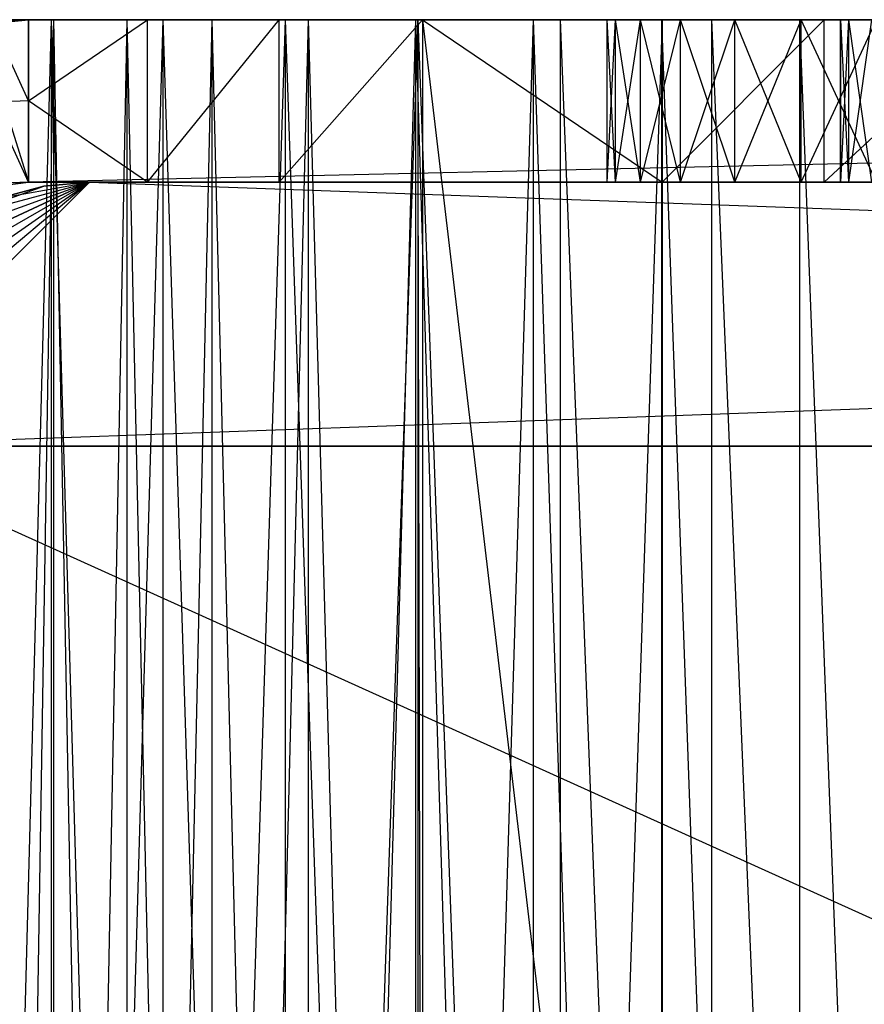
# Model space of a CAD drawing. Extents: x -125 to 125, y -143 to 0.
# Tile 289 of 406: x -17.74 to -13.58, y -4.85 to 0. Entities that reach past the tile are written whole.
import ezdxf

# ---------------------------------------------------------------- set-up
doc = ezdxf.new("R2010")
doc.units = 0
doc.header["$LTSCALE"] = 25.4
doc.layers.get('0').update_dxf_attribs({"linetype": 'CONTINUOUS'})

# ---------------------------------------------------------------- blocks, each defined once
blk = doc.blocks.new('NL2500027000_STL_3')
at = {"color": 0}
for p, q in [((-18.9163, 0, -6.494), (-17.578, 0, -5.7675)), ((-18.9163, 0, -6.494), (-17.578, 0, -5.7675)), ((-18.5299, 0, -7.5262), (-17.2165, 0, -6.7706)), ((-18.5299, 0, -7.5262), (-17.2165, 0, -6.7706)), ((-18.5299, 0, -7.5262), (-17.578, 0, -5.7675)), ((-18.5299, 0, -7.5262), (-17.578, 0, -5.7675)), ((-18.0871, 0, -8.5355), (-17.5895, 0, -9.5189)), ((-17.5895, 0, -9.5189), (-18.0871, -19, -8.5355)), ((-17.5895, 0, -9.5189), (-18.0871, -19, -8.5355)), ((-18.0871, 0, -8.5355), (-17.5895, 0, -9.5189)), ((-18.0871, 0, -8.5355), (-16.7979, 0, -7.7513)), ((-18.0871, 0, -8.5355), (-16.7979, 0, -7.7513)), ((-18.0871, 0, -8.5355), (-17.2165, 0, -6.7706)), ((-18.0871, 0, -8.5355), (-17.2165, 0, -6.7706)), ((-17.578, 0, -5.7675), (-17.8811, -19, -4.7452)), ((-17.578, 0, -5.7675), (-17.8811, -19, -4.7452)), ((-17.578, 0, -5.7675), (-17.8811, 0, -4.7452)), ((-17.578, 0, -5.7675), (-17.8811, 0, -4.7452)), ((-17.5895, 0, -9.5189), (-17.5895, -19, -9.5189)), ((-17.5895, 0, -9.5189), (-17.5895, -19, -9.5189)), ((-17.5895, 0, -9.5189), (-17.0384, 0, -10.4735)), ((-17.0384, 0, -10.4735), (-17.5895, -19, -9.5189)), ((-17.0384, 0, -10.4735), (-17.5895, -19, -9.5189)), ((-17.5895, 0, -9.5189), (-17.0384, 0, -10.4735)), ((-17.5895, 0, -9.5189), (-16.3234, 0, -8.7061)), ((-17.5895, 0, -9.5189), (-16.3234, 0, -8.7061)), ((-17.5895, 0, -9.5189), (-16.7979, 0, -7.7513)), ((-17.5895, 0, -9.5189), (-16.7979, 0, -7.7513)), ((-17.2165, 0, -6.7706), (-17.578, -19, -5.7675)), ((-17.2165, 0, -6.7706), (-17.578, -19, -5.7675)), ((-17.2165, 0, -6.7706), (-17.578, 0, -5.7675)), ((-17.578, 0, -5.7675), (-17.578, -19, -5.7675)), ((-17.578, 0, -5.7675), (-17.578, -19, -5.7675)), ((-17.2165, 0, -6.7706), (-17.578, 0, -5.7675)), ((-16.7979, 0, -7.7513), (-17.2165, -19, -6.7706)), ((-16.7979, 0, -7.7513), (-17.2165, -19, -6.7706)), ((-16.7979, 0, -7.7513), (-17.2165, 0, -6.7706)), ((-17.2165, 0, -6.7706), (-17.2165, -19, -6.7706)), ((-17.2165, 0, -6.7706), (-17.2165, -19, -6.7706)), ((-16.7979, 0, -7.7513), (-17.2165, 0, -6.7706)), ((-17.0384, 0, -10.4735), (-17.0384, -19, -10.4735)), ((-17.0384, 0, -10.4735), (-17.0384, -19, -10.4735)), ((-17.0384, 0, -10.4735), (-16.4356, 0, -11.3962)), ((-16.4356, 0, -11.3962), (-17.0384, -19, -10.4735)), ((-16.4356, 0, -11.3962), (-17.0384, -19, -10.4735)), ((-17.0384, 0, -10.4735), (-16.4356, 0, -11.3962)), ((-17.0384, 0, -10.4735), (-15.7947, 0, -9.6321)), ((-17.0384, 0, -10.4735), (-15.7947, 0, -9.6321)), ((-17.0384, 0, -10.4735), (-16.3234, 0, -8.7061)), ((-17.0384, 0, -10.4735), (-16.3234, 0, -8.7061)), ((-16.3234, 0, -8.7061), (-16.7979, -19, -7.7513)), ((-16.3234, 0, -8.7061), (-16.7979, -19, -7.7513)), ((-16.3234, 0, -8.7061), (-16.7979, 0, -7.7513)), ((-16.7979, 0, -7.7513), (-16.7979, -19, -7.7513)), ((-16.7979, 0, -7.7513), (-16.7979, -19, -7.7513)), ((-16.3234, 0, -8.7061), (-16.7979, 0, -7.7513)), ((-16.4661, 0, -11.3519), (-15.7602, 0, -12.3132)), ((-16.4661, -0.8, -11.3519), (-15.7602, 0, -12.3132)), ((-16.4661, 0, -11.3519), (-15.7602, 0, -12.3132)), ((-16.4661, -0.8, -11.3519), (-15.7602, 0, -12.3132)), ((-16.4356, 0, -11.3962), (-16.4356, -19, -11.3962)), ((-16.4356, 0, -11.3962), (-16.4356, -19, -11.3962)), ((-16.4356, 0, -11.3962), (-15.7828, 0, -12.2843)), ((-15.7828, 0, -12.2843), (-16.4356, -19, -11.3962)), ((-15.7828, 0, -12.2843), (-16.4356, -19, -11.3962)), ((-16.4356, 0, -11.3962), (-15.7828, 0, -12.2843)), ((-16.4356, 0, -11.3962), (-15.2135, 0, -10.5261)), ((-16.4356, 0, -11.3962), (-15.2135, 0, -10.5261)), ((-16.4356, 0, -11.3962), (-15.7947, 0, -9.6321)), ((-16.4356, 0, -11.3962), (-15.7947, 0, -9.6321)), ((-15.7947, 0, -9.6321), (-16.3234, -19, -8.7061)), ((-15.7947, 0, -9.6321), (-16.3234, -19, -8.7061)), ((-15.7947, 0, -9.6321), (-16.3234, 0, -8.7061)), ((-16.3234, 0, -8.7061), (-16.3234, -19, -8.7061)), ((-16.3234, 0, -8.7061), (-16.3234, -19, -8.7061)), ((-15.7947, 0, -9.6321), (-16.3234, 0, -8.7061)), ((-15.2135, 0, -10.5261), (-15.7947, -19, -9.6321)), ((-15.2135, 0, -10.5261), (-15.7947, -19, -9.6321)), ((-15.2135, 0, -10.5261), (-15.7947, 0, -9.6321)), ((-15.7947, 0, -9.6321), (-15.7947, -19, -9.6321)), ((-15.7947, 0, -9.6321), (-15.7947, -19, -9.6321)), ((-15.2135, 0, -10.5261), (-15.7947, 0, -9.6321)), ((-15.7828, 0, -12.2843), (-15.7602, 0, -12.3132)), ((-15.7602, -10, -12.3132), (-15.7828, 0, -12.2843)), ((-15.7828, 0, -12.2843), (-15.7828, -19, -12.2843)), ((-15.7828, 0, -12.2843), (-15.7828, -19, -12.2843)), ((-15.7602, -10, -12.3132), (-15.7828, 0, -12.2843)), ((-15.7828, 0, -12.2843), (-15.7602, 0, -12.3132)), ((-15.7828, 0, -12.2843), (-14.5782, 0, -11.3897)), ((-15.7828, 0, -12.2843), (-14.5782, 0, -11.3897)), ((-15.7828, 0, -12.2843), (-15.2135, 0, -10.5261)), ((-15.7828, 0, -12.2843), (-15.2135, 0, -10.5261)), ((-15.7602, 0, -12.3132), (-15.7602, -10, -12.3132)), ((-14.5782, 0, -11.3897), (-15.7602, 0, -12.3132)), ((-15.7602, 0, -12.3132), (-15.7602, -10, -12.3132)), ((-15.7602, 0, -12.3132), (-14.5782, -10, -11.3897)), ((-15.7602, 0, -12.3132), (-14.5782, -10, -11.3897)), ((-14.5782, 0, -11.3897), (-15.7602, 0, -12.3132)), ((-15.7602, 0, -12.3132), (13.3629, 0, -52.0889)), ((13.1142, 0, -51.7858), (-15.7602, 0, -12.3132)), ((-15.7602, 0, -12.3132), (12.0902, 0, -51.2384)), ((12.8111, 0, -51.5371), (-15.7602, 0, -12.3132)), ((13.1142, 0, -51.7858), (-15.7602, 0, -12.3132)), ((12.8111, 0, -51.5371), (-15.7602, 0, -12.3132)), ((12.4654, 0, -51.3522), (-15.7602, 0, -12.3132)), ((12.4654, 0, -51.3522), (-15.7602, 0, -12.3132)), ((-15.7602, 0, -12.3132), (12.0902, 0, -51.2384)), ((-14.5782, 0, -11.3897), (-15.7602, 0, -12.3132)), ((-13.7801, 0, -12.3433), (-15.7602, 0, -12.3132)), ((-12.9198, 0, -13.2411), (-15.7602, 0, -12.3132)), ((-13.7801, 0, -12.3433), (-15.7602, 0, -12.3132)), ((-12.9198, 0, -13.2411), (-15.7602, 0, -12.3132)), ((-12.0011, 0, -14.0792), (-15.7602, 0, -12.3132)), ((-12.0011, 0, -14.0792), (-15.7602, 0, -12.3132)), ((-15.7602, 0, -12.3132), (13.3629, 0, -52.0889)), ((-14.5782, 0, -11.3897), (-15.7602, 0, -12.3132)), ((-15.7602, 0, -12.3132), (-14.5782, -0.8, -11.3897)), ((-15.7602, 0, -12.3132), (-14.5782, -0.8, -11.3897)), ((-15.7602, 0, -12.3132), (-15.7602, -0.8, -12.3132)), ((-15.7602, 0, -12.3132), (-15.7602, -0.8, -12.3132)), ((-14.5782, 0, -11.3897), (-15.2135, -19, -10.5261)), ((-14.5782, 0, -11.3897), (-15.2135, -19, -10.5261)), ((-14.5782, 0, -11.3897), (-15.2135, 0, -10.5261)), ((-15.2135, 0, -10.5261), (-15.2135, -19, -10.5261)), ((-15.2135, 0, -10.5261), (-15.2135, -19, -10.5261)), ((-14.5782, 0, -11.3897), (-15.2135, 0, -10.5261)), ((-14.5782, 0, -11.3897), (-14.5818, -19, -11.3851)), ((-14.5782, 0, -11.3897), (-14.5818, -19, -11.3851)), ((-14.5782, -10, -11.3897), (-14.5782, 0, -11.3897)), ((-14.5782, -10, -11.3897), (-14.5782, 0, -11.3897)), ((-14.5782, 0, -11.3897), (-13.7801, 0, -12.3433)), ((-14.5782, -0.8, -11.3897), (-14.5782, 0, -11.3897)), ((-14.5782, -0.8, -11.3897), (-14.5782, 0, -11.3897)), ((-14.5782, 0, -11.3897), (-13.7801, 0, -12.3433)), ((-19.2454, 0, 5.4421), (-17.578, 0, 5.7675)), ((-19.2454, 0, 5.4421), (-17.578, 0, 5.7675)), ((-18.9163, 0, 6.494), (-17.578, 0, 5.7675)), ((-18.9163, 0, 6.494), (-17.578, 0, 5.7675)), ((-18.9163, 0, 6.494), (-17.2165, 0, 6.7706)), ((-18.9163, 0, 6.494), (-17.2165, 0, 6.7706)), ((-18.5299, 0, 7.5262), (-17.2165, 0, 6.7706)), ((-18.5299, 0, 7.5262), (-17.2165, 0, 6.7706)), ((-18.5299, 0, 7.5262), (-16.7979, 0, 7.7513)), ((-18.5299, 0, 7.5262), (-16.7979, 0, 7.7513)), ((-17.5895, 0, 9.5189), (-18.0871, 0, 8.5355)), ((-18.0871, 0, 8.5355), (-16.7979, 0, 7.7513)), ((-18.0871, 0, 8.5355), (-16.7979, 0, 7.7513)), ((-18.0871, 0, 8.5355), (-16.3234, 0, 8.7061)), ((-18.0871, 0, 8.5355), (-16.3234, 0, 8.7061)), ((-17.5895, 0, 9.5189), (-18.0871, 0, 8.5355)), ((-18.0543, -0.0352, -8.9276), (-17.7, 0, -78.2)), ((-18.0543, -0.0352, -8.9276), (-17.7, 0, -78.2)), ((-17.7, 0, -78.2), (-18.0512, -0.0346, -78.2)), ((-17.7, 0, -78.2), (-18.0512, -0.0346, -78.2)), ((-17.7, -0.8, -78.2), (-18.0512, -0.0346, -78.2)), ((-17.7, -0.8, -78.2), (-18.0512, -0.0346, -78.2)), ((-17.8811, 0, 4.7452), (-17.578, 0, 5.7675)), ((-17.8811, 0, 4.7452), (-17.578, 0, 5.7675)), ((-17.8793, -0.009, -9.12), (-17.7, 0, -78.2)), ((-17.8793, -0.009, -9.12), (-17.7, 0, -78.2)), ((-17.8793, -0.009, -9.12), (-17.7, 0, -9.3118)), ((-17.8793, -0.009, -9.12), (-17.7, 0, -9.3118)), ((-17.7, -0.4001, -9.3118), (-17.8793, -0.009, -9.12)), ((-17.7, -0.4001, -9.3118), (-17.8793, -0.009, -9.12)), ((-13.1142, 0, -51.7858), (-17.7, 0, -9.3118)), ((-17.7, 0, -9.3118), (-12.8111, 0, -51.5371)), ((-13.1142, 0, -51.7858), (-17.7, 0, -9.3118)), ((-13.3629, 0, -52.0889), (-17.7, 0, -9.3118)), ((-13.3629, 0, -52.0889), (-17.7, 0, -9.3118)), ((-13.5478, 0, -52.4346), (-17.7, 0, -9.3118)), ((-17.7, 0, -9.3118), (-14.2203, 0, -71.1797)), ((-14.4877, 0, -71.5055), (-17.7, 0, -9.3118)), ((-12.0902, 0, -51.2384), (-17.7, 0, -9.3118)), ((-17.7, 0, -9.3118), (-17.1135, 0, -10.3503)), ((-12.0902, 0, -51.2384), (-17.7, 0, -9.3118)), ((-12.4654, 0, -51.3522), (-17.7, 0, -9.3118)), ((-12.4654, 0, -51.3522), (-17.7, 0, -9.3118)), ((-17.7, 0, -9.3118), (-12.8111, 0, -51.5371)), ((-14.6863, 0, -71.8772), (-17.7, 0, -9.3118)), ((-14.4877, 0, -71.5055), (-17.7, 0, -9.3118)), ((-14.6863, 0, -71.8772), (-17.7, 0, -9.3118)), ((-14.8087, 0, -72.2806), (-17.7, 0, -9.3118)), ((-14.8087, 0, -72.2806), (-17.7, 0, -9.3118)), ((-14.8087, 0, -72.2806), (-17.7, 0, -78.2)), ((-17.7, 0, -78.2), (-17.7, 0, -9.3118)), ((-14.8087, 0, -72.2806), (-17.7, 0, -78.2)), ((-14.85, 0, -72.7), (-17.7, 0, -78.2)), ((-14.85, 0, -72.7), (-17.7, 0, -78.2)), ((-14.8087, 0, -73.1194), (-17.7, 0, -78.2)), ((-17.7, 0, -78.2), (-13.1194, 0, -74.8087)), ((-12.7, 0, -74.85), (-17.7, 0, -78.2)), ((-14.6863, 0, -73.5228), (-17.7, 0, -78.2)), ((-14.8087, 0, -73.1194), (-17.7, 0, -78.2)), ((-14.6863, 0, -73.5228), (-17.7, 0, -78.2)), ((-14.4877, 0, -73.8945), (-17.7, 0, -78.2)), ((-14.4877, 0, -73.8945), (-17.7, 0, -78.2)), ((-14.2203, 0, -74.2203), (-17.7, 0, -78.2)), ((-13.6616, 0, -52.8098), (-17.7, 0, -9.3118)), ((-13.5478, 0, -52.4346), (-17.7, 0, -9.3118)), ((-13.6616, 0, -52.8098), (-17.7, 0, -9.3118)), ((-13.7, 0, -53.2), (-17.7, 0, -9.3118)), ((-13.7, 0, -53.2), (-17.7, 0, -9.3118)), ((-17.7, 0, -9.3118), (-14.2203, 0, -71.1797)), ((-13.8945, 0, -74.4877), (-17.7, 0, -78.2)), ((-14.2203, 0, -74.2203), (-17.7, 0, -78.2)), ((-13.8945, 0, -74.4877), (-17.7, 0, -78.2)), ((-13.5228, 0, -74.6863), (-17.7, 0, -78.2)), ((-13.5228, 0, -74.6863), (-17.7, 0, -78.2)), ((-17.7, 0, -78.2), (-13.1194, 0, -74.8087)), ((-10.2, 0, -74.85), (-17.7, 0, -78.2)), ((-12.7, 0, -74.85), (-17.7, 0, -78.2)), ((-10.2, 0, -74.85), (-17.7, 0, -78.2)), ((-9.7806, 0, -74.8087), (-17.7, 0, -78.2)), ((-9.7806, 0, -74.8087), (-17.7, 0, -78.2)), ((17.7, 0, -78.2), (-17.7, 0, -78.2)), ((-17.7, 0, -78.2), (-17.7, 0, -9.3118)), ((17.7, 0, -78.2), (-17.7, 0, -78.2)), ((17.7, 0, -78.2), (-17.7, -0.8, -78.2)), ((-17.7, -0.8, -78.2), (-17.7, 0, -78.2)), ((17.7, 0, -78.2), (-17.7, -0.8, -78.2)), ((-17.7, -0.8, -78.2), (-17.7, 0, -78.2)), ((-17.7, 0, -9.3118), (-17.7, -0.4001, -9.3118)), ((-17.7, -0.4001, -9.3118), (-17.1135, 0, -10.3503)), ((-17.7, 0, -9.3118), (-17.1135, 0, -10.3503)), ((-17.7, -0.4001, -9.3118), (-17.1135, 0, -10.3503)), ((-17.7, 0, -9.3118), (-17.7, -0.4001, -9.3118)), ((-17.0384, 0, 10.4735), (-17.5895, 0, 9.5189)), ((-17.5895, 0, 9.5189), (-17.0384, -19, 10.4735)), ((-17.5895, 0, 9.5189), (-17.0384, -19, 10.4735)), ((-17.5895, 0, 9.5189), (-17.5895, -19, 9.5189)), ((-17.5895, 0, 9.5189), (-17.5895, -19, 9.5189)), ((-17.5895, 0, 9.5189), (-16.3234, 0, 8.7061)), ((-17.5895, 0, 9.5189), (-16.3234, 0, 8.7061)), ((-17.5895, 0, 9.5189), (-15.7947, 0, 9.6321)), ((-17.5895, 0, 9.5189), (-15.7947, 0, 9.6321)), ((-17.0384, 0, 10.4735), (-17.5895, 0, 9.5189)), ((-17.578, 0, 5.7675), (-17.578, -19, 5.7675)), ((-17.578, 0, 5.7675), (-17.578, -19, 5.7675)), ((-17.578, 0, 5.7675), (-17.2165, -19, 6.7706)), ((-17.578, 0, 5.7675), (-17.2165, -19, 6.7706)), ((-17.578, 0, 5.7675), (-17.2165, 0, 6.7706)), ((-17.578, 0, 5.7675), (-17.2165, 0, 6.7706)), ((-17.2165, 0, 6.7706), (-17.2165, -19, 6.7706)), ((-17.2165, 0, 6.7706), (-17.2165, -19, 6.7706)), ((-17.2165, 0, 6.7706), (-16.7979, -19, 7.7513)), ((-17.2165, 0, 6.7706), (-16.7979, -19, 7.7513)), ((-17.2165, 0, 6.7706), (-16.7979, 0, 7.7513)), ((-17.2165, 0, 6.7706), (-16.7979, 0, 7.7513)), ((-11.7, 0, -51.2), (-17.1135, 0, -10.3503)), ((-17.1135, 0, -10.3503), (-16.4661, 0, -11.3519)), ((-11.7, 0, -51.2), (-17.1135, 0, -10.3503)), ((-12.0902, 0, -51.2384), (-17.1135, 0, -10.3503)), ((-12.0902, 0, -51.2384), (-17.1135, 0, -10.3503)), ((-17.1135, -0.8, -10.3503), (-17.1135, 0, -10.3503)), ((-17.1135, -0.8, -10.3503), (-17.1135, 0, -10.3503)), ((-17.1135, -0.8, -10.3503), (-16.4661, 0, -11.3519)), ((-17.1135, 0, -10.3503), (-16.4661, 0, -11.3519)), ((-17.1135, -0.8, -10.3503), (-16.4661, 0, -11.3519)), ((-16.4356, 0, 11.3962), (-17.0384, 0, 10.4735)), ((-17.0384, 0, 10.4735), (-16.4356, -19, 11.3962)), ((-17.0384, 0, 10.4735), (-16.4356, -19, 11.3962)), ((-17.0384, 0, 10.4735), (-17.0384, -19, 10.4735)), ((-17.0384, 0, 10.4735), (-17.0384, -19, 10.4735)), ((-17.0384, 0, 10.4735), (-15.7947, 0, 9.6321)), ((-17.0384, 0, 10.4735), (-15.7947, 0, 9.6321)), ((-17.0384, 0, 10.4735), (-15.2135, 0, 10.5261)), ((-17.0384, 0, 10.4735), (-15.2135, 0, 10.5261)), ((-16.4356, 0, 11.3962), (-17.0384, 0, 10.4735)), ((-16.7979, 0, 7.7513), (-16.7979, -19, 7.7513)), ((-16.7979, 0, 7.7513), (-16.7979, -19, 7.7513)), ((-16.7979, 0, 7.7513), (-16.3234, -19, 8.7061)), ((-16.7979, 0, 7.7513), (-16.3234, -19, 8.7061)), ((-16.7979, 0, 7.7513), (-16.3234, 0, 8.7061)), ((-16.7979, 0, 7.7513), (-16.3234, 0, 8.7061)), ((12.0902, 0, -51.2384), (-16.4661, 0, -11.3519)), ((11.7, 0, -51.2), (-16.4661, 0, -11.3519)), ((12.0902, 0, -51.2384), (-16.4661, 0, -11.3519)), ((11.7, 0, -51.2), (-16.4661, 0, -11.3519)), ((-11.7, 0, -51.2), (-16.4661, 0, -11.3519)), ((-11.7, 0, -51.2), (-16.4661, 0, -11.3519)), ((-16.4661, -0.8, -11.3519), (-16.4661, 0, -11.3519)), ((-16.4661, -0.8, -11.3519), (-16.4661, 0, -11.3519)), ((-15.7828, 0, 12.2843), (-16.4356, 0, 11.3962)), ((-16.4356, 0, 11.3962), (-15.7828, -19, 12.2843)), ((-16.4356, 0, 11.3962), (-15.7828, -19, 12.2843)), ((-16.4356, 0, 11.3962), (-16.4356, -19, 11.3962)), ((-16.4356, 0, 11.3962), (-16.4356, -19, 11.3962)), ((-16.4356, 0, 11.3962), (-15.2135, 0, 10.5261)), ((-16.4356, 0, 11.3962), (-15.2135, 0, 10.5261)), ((-16.4356, 0, 11.3962), (-14.5818, 0, 11.3851)), ((-16.4356, 0, 11.3962), (-14.5818, 0, 11.3851)), ((-15.7828, 0, 12.2843), (-16.4356, 0, 11.3962)), ((-16.3234, 0, 8.7061), (-16.3234, -19, 8.7061)), ((-16.3234, 0, 8.7061), (-16.3234, -19, 8.7061)), ((-16.3234, 0, 8.7061), (-15.7947, -19, 9.6321)), ((-16.3234, 0, 8.7061), (-15.7947, -19, 9.6321)), ((-16.3234, 0, 8.7061), (-15.7947, 0, 9.6321)), ((-16.3234, 0, 8.7061), (-15.7947, 0, 9.6321)), ((-15.7947, 0, 9.6321), (-15.7947, -19, 9.6321)), ((-15.7947, 0, 9.6321), (-15.7947, -19, 9.6321)), ((-15.7947, 0, 9.6321), (-15.2135, -19, 10.5261)), ((-15.7947, 0, 9.6321), (-15.2135, -19, 10.5261)), ((-15.7947, 0, 9.6321), (-15.2135, 0, 10.5261)), ((-15.7947, 0, 9.6321), (-15.2135, 0, 10.5261)), ((-15.0821, 0, 13.135), (-15.7828, 0, 12.2843)), ((-15.7828, 0, 12.2843), (-15.0821, -19, 13.135)), ((-15.7828, 0, 12.2843), (-15.0821, -19, 13.135)), ((-15.7828, 0, 12.2843), (-15.7828, -19, 12.2843)), ((-15.7828, 0, 12.2843), (-15.7828, -19, 12.2843)), ((-15.7828, 0, 12.2843), (-14.5818, 0, 11.3851)), ((-15.7828, 0, 12.2843), (-14.5818, 0, 11.3851)), ((-15.7828, 0, 12.2843), (-13.9017, 0, 12.2062)), ((-15.7828, 0, 12.2843), (-13.9017, 0, 12.2062)), ((-15.0821, 0, 13.135), (-15.7828, 0, 12.2843)), ((-15.2135, 0, 10.5261), (-15.2135, -19, 10.5261)), ((-15.2135, 0, 10.5261), (-15.2135, -19, 10.5261)), ((-15.2135, 0, 10.5261), (-14.5818, -19, 11.3851)), ((-15.2135, 0, 10.5261), (-14.5818, -19, 11.3851)), ((-15.2135, 0, 10.5261), (-14.5818, 0, 11.3851)), ((-15.2135, 0, 10.5261), (-14.5818, 0, 11.3851)), ((-14.3357, 0, 13.9459), (-15.0821, 0, 13.135)), ((-15.0821, 0, 13.135), (-14.3357, -19, 13.9459)), ((-15.0821, 0, 13.135), (-14.3357, -19, 13.9459)), ((-15.0821, 0, 13.135), (-15.0821, -19, 13.135)), ((-15.0821, 0, 13.135), (-15.0821, -19, 13.135)), ((-15.0821, 0, 13.135), (-13.9017, 0, 12.2062)), ((-15.0821, 0, 13.135), (-13.9017, 0, 12.2062)), ((-15.0821, 0, 13.135), (-13.1754, 0, 12.9869)), ((-15.0821, 0, 13.135), (-13.1754, 0, 12.9869)), ((-14.3357, 0, 13.9459), (-15.0821, 0, 13.135)), ((-14.8087, 0, -72.2806), (-14.85, 0, -72.7)), ((-14.85, 0, -72.7), (-14.8087, 0, -73.1194)), ((-14.8087, -0.8, -72.2806), (-14.85, 0, -72.7)), ((-14.8087, 0, -72.2806), (-14.85, 0, -72.7)), ((-14.8087, -0.8, -72.2806), (-14.85, 0, -72.7)), ((-14.85, -0.8, -72.7), (-14.85, 0, -72.7)), ((-14.85, -0.8, -72.7), (-14.85, 0, -72.7)), ((-14.85, -0.8, -72.7), (-14.8087, 0, -73.1194)), ((-14.85, 0, -72.7), (-14.8087, 0, -73.1194)), ((-14.85, -0.8, -72.7), (-14.8087, 0, -73.1194)), ((-14.6863, 0, -71.8772), (-14.8087, 0, -72.2806)), ((-14.8087, 0, -73.1194), (-14.6863, 0, -73.5228)), ((-14.6863, -0.8, -71.8772), (-14.8087, 0, -72.2806)), ((-14.6863, 0, -71.8772), (-14.8087, 0, -72.2806)), ((-14.6863, -0.8, -71.8772), (-14.8087, 0, -72.2806)), ((-14.8087, -0.8, -72.2806), (-14.8087, 0, -72.2806)), ((-14.8087, -0.8, -72.2806), (-14.8087, 0, -72.2806)), ((-14.8087, -0.8, -73.1194), (-14.8087, 0, -73.1194)), ((-14.8087, -0.8, -73.1194), (-14.8087, 0, -73.1194)), ((-14.8087, -0.8, -73.1194), (-14.6863, 0, -73.5228)), ((-14.8087, 0, -73.1194), (-14.6863, 0, -73.5228)), ((-14.8087, -0.8, -73.1194), (-14.6863, 0, -73.5228)), ((-14.4877, 0, -71.5055), (-14.6863, 0, -71.8772)), ((-14.6863, 0, -73.5228), (-14.4877, 0, -73.8945)), ((-14.4877, -0.8, -71.5055), (-14.6863, 0, -71.8772)), ((-14.4877, 0, -71.5055), (-14.6863, 0, -71.8772)), ((-14.4877, -0.8, -71.5055), (-14.6863, 0, -71.8772)), ((-14.6863, -0.8, -71.8772), (-14.6863, 0, -71.8772)), ((-14.6863, -0.8, -71.8772), (-14.6863, 0, -71.8772)), ((-14.6863, -0.8, -73.5228), (-14.6863, 0, -73.5228)), ((-14.6863, -0.8, -73.5228), (-14.6863, 0, -73.5228)), ((-14.6863, -0.8, -73.5228), (-14.4877, 0, -73.8945)), ((-14.6863, 0, -73.5228), (-14.4877, 0, -73.8945)), ((-14.6863, -0.8, -73.5228), (-14.4877, 0, -73.8945)), ((-14.5818, 0, 11.3851), (-14.5818, -19, 11.3851)), ((-14.5818, 0, 11.3851), (-14.5818, -19, 11.3851)), ((-14.5818, 0, 11.3851), (-13.9017, -19, 12.2062)), ((-14.5818, 0, 11.3851), (-13.9017, -19, 12.2062)), ((-14.5818, 0, 11.3851), (-13.9017, 0, 12.2062)), ((-14.5818, 0, 11.3851), (-13.9017, 0, 12.2062)), ((-14.5782, -0.8, -11.3897), (-13.7801, 0, -12.3433)), ((-14.5782, -0.8, -11.3897), (-13.7801, 0, -12.3433)), ((-14.2203, 0, -71.1797), (-14.4877, 0, -71.5055)), ((-14.4877, 0, -73.8945), (-14.2203, 0, -74.2203)), ((-14.2203, -0.8, -71.1797), (-14.4877, 0, -71.5055)), ((-14.2203, 0, -71.1797), (-14.4877, 0, -71.5055)), ((-14.2203, -0.8, -71.1797), (-14.4877, 0, -71.5055)), ((-14.4877, -0.8, -71.5055), (-14.4877, 0, -71.5055)), ((-14.4877, -0.8, -71.5055), (-14.4877, 0, -71.5055)), ((-14.4877, -0.8, -73.8945), (-14.4877, 0, -73.8945)), ((-14.4877, -0.8, -73.8945), (-14.4877, 0, -73.8945)), ((-14.4877, -0.8, -73.8945), (-14.2203, 0, -74.2203)), ((-14.4877, 0, -73.8945), (-14.2203, 0, -74.2203)), ((-14.4877, -0.8, -73.8945), (-14.2203, 0, -74.2203)), ((-13.5456, 0, 14.7145), (-14.3357, 0, 13.9459)), ((-14.3357, 0, 13.9459), (-13.5456, -19, 14.7145)), ((-14.3357, 0, 13.9459), (-13.5456, -19, 14.7145)), ((-14.3357, 0, 13.9459), (-14.3357, -19, 13.9459)), ((-14.3357, 0, 13.9459), (-14.3357, -19, 13.9459)), ((-14.3357, 0, 13.9459), (-13.1754, 0, 12.9869)), ((-14.3357, 0, 13.9459), (-13.1754, 0, 12.9869)), ((-14.3357, 0, 13.9459), (-12.4053, 0, 13.7244)), ((-14.3357, 0, 13.9459), (-12.4053, 0, 13.7244)), ((-13.5456, 0, 14.7145), (-14.3357, 0, 13.9459)), ((-14.2203, 0, -71.1797), (-13.6616, 0, -66.4402)), ((-13.5478, 0, -66.8154), (-14.2203, 0, -71.1797)), ((-13.7, 0, -53.2), (-14.2203, 0, -71.1797)), ((-13.7, 0, -53.2), (-14.2203, 0, -71.1797)), ((-13.7, 0, -66.05), (-14.2203, 0, -71.1797)), ((-13.7, 0, -66.05), (-14.2203, 0, -71.1797)), ((-14.2203, 0, -71.1797), (-13.6616, 0, -66.4402)), ((-13.3629, 0, -67.1611), (-14.2203, 0, -71.1797)), ((-13.5478, 0, -66.8154), (-14.2203, 0, -71.1797)), ((-13.3629, 0, -67.1611), (-14.2203, 0, -71.1797)), ((-13.1142, 0, -67.4642), (-14.2203, 0, -71.1797)), ((-13.1142, 0, -67.4642), (-14.2203, 0, -71.1797)), ((-12.8111, 0, -67.7129), (-14.2203, 0, -71.1797)), ((-13.8945, 0, -70.9123), (-14.2203, 0, -71.1797)), ((-12.8111, 0, -67.7129), (-14.2203, 0, -71.1797)), ((-14.2203, 0, -74.2203), (-13.8945, 0, -74.4877)), ((-13.8945, -0.8, -70.9123), (-14.2203, 0, -71.1797)), ((-13.8945, 0, -70.9123), (-14.2203, 0, -71.1797)), ((-13.8945, -0.8, -70.9123), (-14.2203, 0, -71.1797)), ((-14.2203, -0.8, -71.1797), (-14.2203, 0, -71.1797)), ((-14.2203, -0.8, -71.1797), (-14.2203, 0, -71.1797)), ((-14.2203, -0.8, -74.2203), (-14.2203, 0, -74.2203)), ((-14.2203, -0.8, -74.2203), (-14.2203, 0, -74.2203)), ((-14.2203, -0.8, -74.2203), (-13.8945, 0, -74.4877)), ((-14.2203, 0, -74.2203), (-13.8945, 0, -74.4877)), ((-14.2203, -0.8, -74.2203), (-13.8945, 0, -74.4877)), ((-13.9017, 0, 12.2062), (-13.9017, -19, 12.2062)), ((-13.9017, 0, 12.2062), (-13.9017, -19, 12.2062)), ((-13.9017, 0, 12.2062), (-13.1754, -19, 12.9869)), ((-13.9017, 0, 12.2062), (-13.1754, -19, 12.9869)), ((-13.9017, 0, 12.2062), (-13.1754, 0, 12.9869)), ((-13.9017, 0, 12.2062), (-13.1754, 0, 12.9869)), ((-13.5228, 0, -70.7137), (-13.8945, 0, -70.9123)), ((-13.8945, 0, -70.9123), (-12.8111, 0, -67.7129)), ((-13.8945, 0, -70.9123), (-12.8111, 0, -67.7129)), ((-13.8945, 0, -74.4877), (-13.5228, 0, -74.6863)), ((-13.5228, -0.8, -70.7137), (-13.8945, 0, -70.9123)), ((-13.5228, 0, -70.7137), (-13.8945, 0, -70.9123)), ((-13.5228, -0.8, -70.7137), (-13.8945, 0, -70.9123)), ((-13.8945, -0.8, -70.9123), (-13.8945, 0, -70.9123)), ((-13.8945, -0.8, -70.9123), (-13.8945, 0, -70.9123)), ((-13.8945, -0.8, -74.4877), (-13.8945, 0, -74.4877)), ((-13.8945, -0.8, -74.4877), (-13.8945, 0, -74.4877)), ((-13.8945, -0.8, -74.4877), (-13.5228, 0, -74.6863)), ((-13.8945, 0, -74.4877), (-13.5228, 0, -74.6863)), ((-13.8945, -0.8, -74.4877), (-13.5228, 0, -74.6863)), ((-13.7801, 0, -12.3433), (-12.9198, 0, -13.2411)), ((-13.7801, -0.8, -12.3433), (-13.7801, 0, -12.3433)), ((-13.7801, -0.8, -12.3433), (-13.7801, 0, -12.3433)), ((-13.7801, -0.8, -12.3433), (-12.9198, 0, -13.2411)), ((-13.7801, 0, -12.3433), (-12.9198, 0, -13.2411)), ((-13.7801, -0.8, -12.3433), (-12.9198, 0, -13.2411)), ((-13.6616, 0, -52.8098), (-13.7, 0, -53.2)), ((-13.7, 0, -53.2), (-13.7, 0, -66.05)), ((-13.7, 0, -66.05), (-13.6616, 0, -66.4402)), ((-13.7, 0, -53.2), (-13.7, 0, -66.05)), ((-13.7, 0, -53.2), (-13.7, -0.8, -66.05)), ((-13.7, -0.8, -66.05), (-13.7, 0, -66.05)), ((-13.7, 0, -53.2), (-13.7, -0.8, -66.05)), ((-13.7, 0, -53.2), (-13.7, -0.8, -53.2)), ((-13.6616, 0, -66.4402), (-13.7, -0.8, -66.05)), ((-13.6616, 0, -66.4402), (-13.7, -0.8, -66.05)), ((-13.7, 0, -66.05), (-13.6616, 0, -66.4402)), ((-13.7, -0.8, -66.05), (-13.7, 0, -66.05)), ((-13.7, 0, -53.2), (-13.7, -0.8, -53.2)), ((-13.7, 0, -53.2), (-13.6616, -0.8, -52.8098)), ((-13.7, 0, -53.2), (-13.6616, -0.8, -52.8098)), ((-13.6616, 0, -52.8098), (-13.7, 0, -53.2)), ((-13.6616, 0, -66.4402), (-13.5478, 0, -66.8154)), ((-13.5478, 0, -52.4346), (-13.6616, 0, -52.8098)), ((-13.5478, 0, -66.8154), (-13.6616, -0.8, -66.4402)), ((-13.5478, 0, -66.8154), (-13.6616, -0.8, -66.4402)), ((-13.6616, 0, -66.4402), (-13.5478, 0, -66.8154)), ((-13.6616, 0, -66.4402), (-13.6616, -0.8, -66.4402)), ((-13.6616, 0, -66.4402), (-13.6616, -0.8, -66.4402)), ((-13.6616, 0, -52.8098), (-13.6616, -0.8, -52.8098)), ((-13.6616, 0, -52.8098), (-13.6616, -0.8, -52.8098)), ((-13.6616, 0, -52.8098), (-13.5478, -0.8, -52.4346)), ((-13.6616, 0, -52.8098), (-13.5478, -0.8, -52.4346)), ((-13.5478, 0, -52.4346), (-13.6616, 0, -52.8098)), ((-17.7, -0.4001, -9.3118), (-17.8229, -0.4054, -9.143)), ((-17.7, -0.4001, -9.3118), (-17.8229, -0.4054, -9.143)), ((-17.8229, -0.4054, -9.143), (-17.7, -0.8, -9.3118)), ((-17.8229, -0.4054, -9.143), (-17.7, -0.8, -9.3118)), ((-17.7, -0.4001, -9.3118), (-17.7, -0.8, -9.3118)), ((-17.1135, -0.8, -10.3503), (-17.7, -0.4001, -9.3118)), ((-17.1135, -0.8, -10.3503), (-17.7, -0.4001, -9.3118)), ((-17.7, -0.4001, -9.3118), (-17.7, -0.8, -9.3118)), ((-17.4, -0.8, -78.2), (-18.7, -2.1, -78.2)), ((-17.4, -0.8, -78.2), (-18.7, -2.1, -78.2)), ((-18.7, -2.1, -77.2), (-17.4, -0.8, -77.2)), ((-18.7, -2.1, -77.2), (-17.4, -0.8, -77.2)), ((-18.7, -2.1, -77.2), (17.4, -0.8, -77.2)), ((-18.7, -2.1, -77.2), (17.4, -0.8, -77.2)), ((-17.4, -0.8, -78.2), (-18.6803, -1.8743, -78.2)), ((-17.4, -0.8, -78.2), (-18.6803, -1.8743, -78.2)), ((-17.4, -0.8, -77.2), (-18.6803, -1.8743, -77.2)), ((-17.4, -0.8, -77.2), (-18.6803, -1.8743, -77.2)), ((-18.6216, -1.6554, -78.2), (-17.4, -0.8, -78.2)), ((-18.6216, -1.6554, -78.2), (-17.4, -0.8, -78.2)), ((-18.6216, -1.6554, -77.2), (-17.4, -0.8, -77.2)), ((-18.6216, -1.6554, -77.2), (-17.4, -0.8, -77.2)), ((-18.5258, -1.45, -78.2), (-17.4, -0.8, -78.2)), ((-18.5258, -1.45, -78.2), (-17.4, -0.8, -78.2)), ((-18.5258, -1.45, -77.2), (-17.4, -0.8, -77.2)), ((-18.5258, -1.45, -77.2), (-17.4, -0.8, -77.2)), ((-18.3959, -1.2644, -78.2), (-17.4, -0.8, -78.2)), ((-18.3959, -1.2644, -78.2), (-17.4, -0.8, -78.2)), ((-17.4, -0.8, -77.2), (-18.3959, -1.2644, -77.2)), ((-17.4, -0.8, -77.2), (-18.3959, -1.2644, -77.2)), ((-18.2356, -1.1041, -78.2), (-17.4, -0.8, -78.2)), ((-18.2356, -1.1041, -78.2), (-17.4, -0.8, -78.2)), ((-18.2356, -1.1041, -77.2), (-17.4, -0.8, -77.2)), ((-18.2356, -1.1041, -77.2), (-17.4, -0.8, -77.2)), ((-18.05, -0.9742, -78.2), (-17.4, -0.8, -78.2)), ((-18.05, -0.9742, -78.2), (-17.4, -0.8, -78.2)), ((-18.05, -0.9742, -77.2), (-17.4, -0.8, -77.2)), ((-18.05, -0.9742, -77.2), (-17.4, -0.8, -77.2)), ((-18.05, -0.9742, -77.2), (-17.6257, -0.8197, -77.2)), ((-17.7, -0.8, -9.3118), (-17.9588, -0.8341, -78.2)), ((-17.9588, -0.8341, -78.2), (-17.7, -0.8, -78.2)), ((-17.7, -0.8, -9.3118), (-17.9588, -0.8341, -78.2)), ((-17.9588, -0.8341, -78.2), (-17.7, -0.8, -78.2)), ((-17.8446, -0.8784, -78.2), (-17.4, -0.8, -78.2)), ((-17.8446, -0.8784, -77.2), (-17.6257, -0.8197, -77.2)), ((-17.6257, -0.8197, -77.2), (-17.8446, -0.8784, -78.2)), ((-17.6257, -0.8197, -77.2), (-17.8446, -0.8784, -78.2)), ((-17.6257, -0.8197, -78.2), (-17.8446, -0.8784, -78.2)), ((-17.7, -0.8, -9.3118), (-17.7878, -0.8039, -9.143)), ((-17.7, -0.8, -9.3118), (-17.7878, -0.8039, -9.143)), ((-16.4661, -0.8, -11.3519), (-17.7, -0.8, -78.2)), ((-17.7, -0.8, -78.2), (-15.7602, -0.8, -12.3132)), ((-16.4661, -0.8, -11.3519), (-17.7, -0.8, -78.2)), ((-17.1135, -0.8, -10.3503), (-17.7, -0.8, -78.2)), ((-17.1135, -0.8, -10.3503), (-17.7, -0.8, -78.2)), ((-17.1135, -0.8, -10.3503), (-17.7, -0.8, -9.3118)), ((-17.7, -0.8, -9.3118), (-17.7, -0.8, -78.2)), ((-13.1194, -0.8, -74.8087), (-17.7, -0.8, -78.2)), ((-17.7, -0.8, -78.2), (-12.7, -0.8, -74.85)), ((-9.7806, -0.8, -74.8087), (-17.7, -0.8, -78.2)), ((-17.7, -0.8, -78.2), (17.7, -0.8, -78.2)), ((-9.7806, -0.8, -74.8087), (-17.7, -0.8, -78.2)), ((-10.2, -0.8, -74.85), (-17.7, -0.8, -78.2)), ((-10.2, -0.8, -74.85), (-17.7, -0.8, -78.2)), ((-17.7, -0.8, -78.2), (-12.7, -0.8, -74.85)), ((-13.5228, -0.8, -74.6863), (-17.7, -0.8, -78.2)), ((-13.1194, -0.8, -74.8087), (-17.7, -0.8, -78.2)), ((-13.5228, -0.8, -74.6863), (-17.7, -0.8, -78.2)), ((-13.8945, -0.8, -74.4877), (-17.7, -0.8, -78.2)), ((-13.8945, -0.8, -74.4877), (-17.7, -0.8, -78.2)), ((-14.2203, -0.8, -74.2203), (-17.7, -0.8, -78.2)), ((-14.4877, -0.8, -73.8945), (-17.7, -0.8, -78.2)), ((-14.2203, -0.8, -74.2203), (-17.7, -0.8, -78.2)), ((-14.4877, -0.8, -73.8945), (-17.7, -0.8, -78.2)), ((-14.6863, -0.8, -73.5228), (-17.7, -0.8, -78.2)), ((-14.6863, -0.8, -73.5228), (-17.7, -0.8, -78.2)), ((-14.8087, -0.8, -73.1194), (-17.7, -0.8, -78.2)), ((-14.85, -0.8, -72.7), (-17.7, -0.8, -78.2)), ((-14.8087, -0.8, -73.1194), (-17.7, -0.8, -78.2)), ((-14.85, -0.8, -72.7), (-17.7, -0.8, -78.2)), ((-14.8087, -0.8, -72.2806), (-17.7, -0.8, -78.2)), ((-14.8087, -0.8, -72.2806), (-17.7, -0.8, -78.2)), ((-17.7, -0.8, -78.2), (-15.7602, -0.8, -12.3132)), ((-17.7, -0.8, -9.3118), (-17.7, -0.8, -78.2)), ((-17.7, -0.8, -78.2), (17.7, -0.8, -78.2)), ((-17.1135, -0.8, -10.3503), (-17.7, -0.8, -9.3118)), ((-17.6257, -0.8197, -77.2), (-17.4, -0.8, -77.2)), ((-17.4, -0.8, -77.2), (-17.6257, -0.8197, -78.2)), ((-17.4, -0.8, -77.2), (-17.6257, -0.8197, -78.2)), ((-17.4, -0.8, -78.2), (-17.6257, -0.8197, -78.2)), ((-17.6257, -0.8197, -77.2), (-17.4, -0.8, -77.2)), ((-17.6257, -0.8197, -77.2), (-17.6257, -0.8197, -78.2)), ((-17.6257, -0.8197, -77.2), (-17.6257, -0.8197, -78.2)), ((-17.4, -0.8, -77.2), (-17.4, -0.8, -78.2)), ((17.4, -0.8, -78.2), (-17.4, -0.8, -78.2)), ((-17.4, -0.8, -78.2), (17.4, -0.8, -77.2)), ((-17.4, -0.8, -78.2), (17.4, -0.8, -77.2)), ((-17.4, -0.8, -77.2), (-17.4, -0.8, -78.2)), ((-17.4, -0.8, -77.2), (17.4, -0.8, -77.2)), ((-17.4, -0.8, -78.2), (18.7, -2.1, -78.2)), ((-17.4, -0.8, -78.2), (18.7, -2.1, -78.2)), ((17.4, -0.8, -78.2), (-17.4, -0.8, -78.2)), ((-17.4, -0.8, -77.2), (17.4, -0.8, -77.2)), ((-16.4661, -0.8, -11.3519), (-17.1135, -0.8, -10.3503)), ((-16.4661, -0.8, -11.3519), (-17.1135, -0.8, -10.3503)), ((-15.7602, -0.8, -12.3132), (-16.4661, -0.8, -11.3519)), ((-15.7602, -0.8, -12.3132), (-16.4661, -0.8, -11.3519)), ((-14.2203, -0.8, -71.1797), (-15.7602, -0.8, -12.3132)), ((-15.7602, -0.8, -12.3132), (-14.4877, -0.8, -71.5055)), ((-14.8087, -0.8, -72.2806), (-15.7602, -0.8, -12.3132)), ((-14.8087, -0.8, -72.2806), (-15.7602, -0.8, -12.3132)), ((-14.6863, -0.8, -71.8772), (-15.7602, -0.8, -12.3132)), ((-14.6863, -0.8, -71.8772), (-15.7602, -0.8, -12.3132)), ((-15.7602, -0.8, -12.3132), (-14.4877, -0.8, -71.5055)), ((-14.5782, -0.8, -11.3897), (-15.7602, -0.8, -12.3132)), ((-15.7602, -0.8, -12.3132), (-13.7801, -0.8, -12.3433)), ((-15.7602, -0.8, -12.3132), (-13.7801, -0.8, -12.3433)), ((-15.7602, -0.8, -12.3132), (-12.9198, -0.8, -13.2411)), ((-15.7602, -0.8, -12.3132), (-12.9198, -0.8, -13.2411)), ((-15.7602, -0.8, -12.3132), (-13.6616, -0.8, -52.8098)), ((-15.7602, -0.8, -12.3132), (-13.6616, -0.8, -52.8098)), ((-15.7602, -0.8, -12.3132), (-13.7, -0.8, -53.2)), ((-15.7602, -0.8, -12.3132), (-13.7, -0.8, -53.2)), ((-14.2203, -0.8, -71.1797), (-15.7602, -0.8, -12.3132)), ((-14.5782, -0.8, -11.3897), (-15.7602, -0.8, -12.3132)), ((-14.8087, -0.8, -73.1194), (-14.85, -0.8, -72.7)), ((-14.85, -0.8, -72.7), (-14.8087, -0.8, -72.2806)), ((-14.85, -0.8, -72.7), (-14.8087, -0.8, -72.2806)), ((-14.8087, -0.8, -73.1194), (-14.85, -0.8, -72.7)), ((-14.6863, -0.8, -73.5228), (-14.8087, -0.8, -73.1194)), ((-14.8087, -0.8, -72.2806), (-14.6863, -0.8, -71.8772)), ((-14.8087, -0.8, -72.2806), (-14.6863, -0.8, -71.8772)), ((-14.6863, -0.8, -73.5228), (-14.8087, -0.8, -73.1194)), ((-14.4877, -0.8, -73.8945), (-14.6863, -0.8, -73.5228)), ((-14.6863, -0.8, -71.8772), (-14.4877, -0.8, -71.5055)), ((-14.6863, -0.8, -71.8772), (-14.4877, -0.8, -71.5055)), ((-14.4877, -0.8, -73.8945), (-14.6863, -0.8, -73.5228)), ((-13.7801, -0.8, -12.3433), (-14.5782, -0.8, -11.3897)), ((-13.7801, -0.8, -12.3433), (-14.5782, -0.8, -11.3897)), ((-14.4877, -0.8, -71.5055), (-14.2203, -0.8, -71.1797)), ((-14.2203, -0.8, -74.2203), (-14.4877, -0.8, -73.8945)), ((-14.4877, -0.8, -71.5055), (-14.2203, -0.8, -71.1797)), ((-14.2203, -0.8, -74.2203), (-14.4877, -0.8, -73.8945)), ((-13.6616, -0.8, -66.4402), (-14.2203, -0.8, -71.1797)), ((-14.2203, -0.8, -71.1797), (-13.5478, -0.8, -66.8154)), ((-14.2203, -0.8, -71.1797), (-13.5478, -0.8, -66.8154)), ((-14.2203, -0.8, -71.1797), (-13.3629, -0.8, -67.1611)), ((-12.8111, -0.8, -67.7129), (-14.2203, -0.8, -71.1797)), ((-14.2203, -0.8, -71.1797), (-13.8945, -0.8, -70.9123)), ((-12.8111, -0.8, -67.7129), (-14.2203, -0.8, -71.1797)), ((-13.1142, -0.8, -67.4642), (-14.2203, -0.8, -71.1797)), ((-13.1142, -0.8, -67.4642), (-14.2203, -0.8, -71.1797)), ((-14.2203, -0.8, -71.1797), (-13.3629, -0.8, -67.1611)), ((-13.8945, -0.8, -74.4877), (-14.2203, -0.8, -74.2203)), ((-14.2203, -0.8, -71.1797), (-13.7, -0.8, -53.2)), ((-14.2203, -0.8, -71.1797), (-13.7, -0.8, -53.2)), ((-14.2203, -0.8, -71.1797), (-13.7, -0.8, -66.05)), ((-14.2203, -0.8, -71.1797), (-13.7, -0.8, -66.05)), ((-13.6616, -0.8, -66.4402), (-14.2203, -0.8, -71.1797)), ((-14.2203, -0.8, -71.1797), (-13.8945, -0.8, -70.9123)), ((-13.8945, -0.8, -74.4877), (-14.2203, -0.8, -74.2203)), ((-12.4654, -0.8, -67.8978), (-13.8945, -0.8, -70.9123)), ((-13.8945, -0.8, -70.9123), (-13.5228, -0.8, -70.7137)), ((-12.4654, -0.8, -67.8978), (-13.8945, -0.8, -70.9123)), ((-12.8111, -0.8, -67.7129), (-13.8945, -0.8, -70.9123)), ((-12.8111, -0.8, -67.7129), (-13.8945, -0.8, -70.9123)), ((-13.5228, -0.8, -74.6863), (-13.8945, -0.8, -74.4877)), ((-13.8945, -0.8, -70.9123), (-13.5228, -0.8, -70.7137)), ((-13.5228, -0.8, -74.6863), (-13.8945, -0.8, -74.4877)), ((-12.9198, -0.8, -13.2411), (-13.7801, -0.8, -12.3433)), ((-12.9198, -0.8, -13.2411), (-13.7801, -0.8, -12.3433)), ((-13.7, -0.8, -53.2), (-13.6616, -0.8, -52.8098)), ((-13.7, -0.8, -66.05), (-13.7, -0.8, -53.2)), ((-13.6616, -0.8, -66.4402), (-13.7, -0.8, -66.05)), ((-13.7, -0.8, -66.05), (-13.7, -0.8, -53.2)), ((-13.6616, -0.8, -66.4402), (-13.7, -0.8, -66.05)), ((-13.7, -0.8, -53.2), (-13.6616, -0.8, -52.8098)), ((-13.5478, -0.8, -66.8154), (-13.6616, -0.8, -66.4402)), ((-13.6616, -0.8, -52.8098), (-7.8293, -0.8, -16.7616)), ((-8.9376, -0.8, -16.1978), (-13.6616, -0.8, -52.8098)), ((-5.5117, -0.8, -17.6599), (-13.6616, -0.8, -52.8098)), ((-13.6616, -0.8, -52.8098), (-13.5478, -0.8, -52.4346)), ((-5.5117, -0.8, -17.6599), (-13.6616, -0.8, -52.8098)), ((-6.6856, -0.8, -17.2497), (-13.6616, -0.8, -52.8098)), ((-6.6856, -0.8, -17.2497), (-13.6616, -0.8, -52.8098)), ((-13.6616, -0.8, -52.8098), (-7.8293, -0.8, -16.7616)), ((-10.0055, -0.8, -15.5608), (-13.6616, -0.8, -52.8098)), ((-8.9376, -0.8, -16.1978), (-13.6616, -0.8, -52.8098)), ((-10.0055, -0.8, -15.5608), (-13.6616, -0.8, -52.8098)), ((-11.0282, -0.8, -14.8535), (-13.6616, -0.8, -52.8098)), ((-11.0282, -0.8, -14.8535), (-13.6616, -0.8, -52.8098)), ((-12.0011, -0.8, -14.0792), (-13.6616, -0.8, -52.8098)), ((-12.9198, -0.8, -13.2411), (-13.6616, -0.8, -52.8098)), ((-12.0011, -0.8, -14.0792), (-13.6616, -0.8, -52.8098)), ((-12.9198, -0.8, -13.2411), (-13.6616, -0.8, -52.8098)), ((-13.5478, -0.8, -66.8154), (-13.6616, -0.8, -66.4402)), ((-13.6616, -0.8, -52.8098), (-13.5478, -0.8, -52.4346)), ((-18.7, -2.1, -78.2), (18.7, -2.1, -78.2)), ((-18.7, -2.1, -78.2), (18.7, -2.1, -78.2)), ((18.7, -19, -77.2), (-18.7, -2.1, -77.2)), ((18.7, -19, -77.2), (-18.7, -2.1, -77.2)), ((18.7, -2.1, -77.2), (-18.7, -2.1, -77.2)), ((18.7, -2.1, -77.2), (-18.7, -2.1, -77.2))]:
    blk.add_line(p, q, dxfattribs=at)

msp = doc.modelspace()

# ---------------------------------------------------------------- block references
at = {"color": 253}
msp.add_blockref('NL2500027000_STL_3', (0, 0), dxfattribs=at)

doc.saveas('drawing.dxf')
